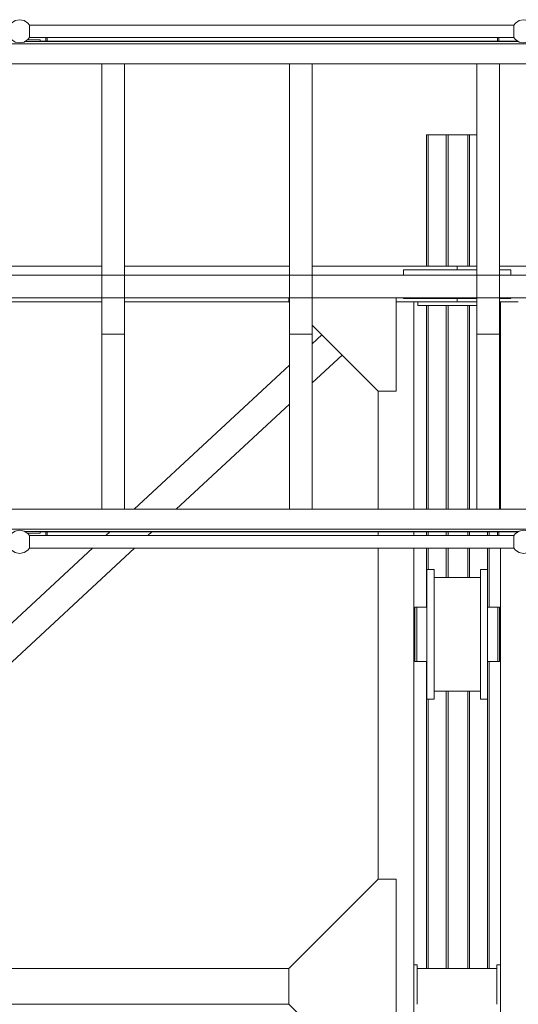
# Model space of a CAD drawing. Header units: millimetres. Extents: x 53746 to 116821, y -810352 to -765802.
# Tile 322 of 347: x 97512 to 98908, y -774552 to -771798. Entities that reach past the tile are written whole.
import ezdxf

# ---------------------------------------------------------------- set-up
doc = ezdxf.new("R2010")
doc.units = ezdxf.units.MM
doc.header["$MEASUREMENT"] = 0
for name, color, linetype, lineweight in [('Main Cradle Rails', 7, 'Continuous', 0), ('Side Cradle Stbd', 7, 'Continuous', 0), ('Side Cradle Tower Platform', 7, 'Continuous', 0), ('Side Slip Rails', 7, 'Continuous', 0)]:
    doc.layers.add(name, color=color, linetype=linetype, lineweight=lineweight)

# ---------------------------------------------------------------- blocks, each defined once
blk = doc.blocks.new('*U57')
at = {"layer": 'Side Cradle Stbd', "color": 7, "linetype": 'Continuous', "lineweight": 0}
for p, q in [((12459.2, 15589.3), (11998.9, 15589.3)), ((12984.2, 15589.3), (12522.7, 15589.3)), ((13453.9, 15589.3), (13047.7, 15589.3)), ((13509.2, 15579.3), (13303.9, 15579.3)), ((13303.9, 15579.3), (13303.9, 15564)), ((13509.2, 15589.3), (13453.9, 15589.3)), ((14034.2, 15589.3), (13572.7, 15589.3)), ((13603.9, 15579.3), (13572.7, 15579.3)), ((13603.9, 15564), (13603.9, 15579.3)), ((12459.2, 15489.3), (11998.9, 15489.3)), ((12982.7, 15489.3), (12522.7, 15489.3)), ((13453.9, 15489.3), (13282.7, 15489.3)), ((13303.9, 15500.5), (13303.9, 15499.3)), ((13303.9, 15499.3), (13509.2, 15499.3)), ((13332.7, 15489.3), (13332.7, 14909.3)), ((13343.9, 15479.3), (13343.9, 15489.3)), ((13509.2, 15489.3), (13453.9, 15489.3)), ((13572.7, 15499.3), (13603.9, 15499.3)), ((13575.1, 15489.3), (13572.7, 15489.3)), ((13575.1, 14909.3), (13575.1, 15489.3)), ((13603.9, 15499.3), (13603.9, 15500.5)), ((13074.9, 15397.1), (13047.7, 15371.8)), ((13131.5, 15340.5), (13047.7, 15262.6)), ((12984.2, 15312.8), (12549.7, 14909.3)), ((13232.7, 15239.3), (13232.7, 14909.3)), ((12984.2, 15203.6), (12667.3, 14909.3)), ((12481.3, 14845.8), (12470.6, 14835.8)), ((12598.9, 14845.8), (12588.1, 14835.8)), ((13232.7, 14845.8), (13232.7, 14835.8)), ((13332.7, 14845.8), (13332.7, 14835.8)), ((12432.9, 14800.8), (11326.8, 13773.4)), ((12550.4, 14800.8), (11383.4, 13716.7)), ((13232.7, 14800.8), (13232.7, 13874.7)), ((13332.7, 14800.8), (13332.7, 13589)), ((13575.1, 13634.5), (13575.1, 14800.8)), ((13389.2, 14740.7), (13389.2, 14726.9)), ((13539.2, 14740.7), (13539.2, 14726.9)), ((13389.2, 14718.5), (13519.2, 14718.5)), ((13335.7, 14629.9), (13335.7, 14635.7)), ((13335.7, 14613.3), (13335.7, 14629.9)), ((13369.2, 14628.8), (13369.2, 14559.5)), ((13519.2, 14628.8), (13519.2, 14559.5)), ((13539.2, 14629.9), (13539.2, 14635.7)), ((13567.7, 14629.9), (13567.7, 14635.7)), ((13567.7, 14613.3), (13567.7, 14629.9)), ((13332.7, 14599.5), (13335.7, 14599.5)), ((13572.7, 14596.4), (13572.7, 14599.5)), ((13572.7, 14599.5), (13575.1, 14599.5)), ((13567.7, 14530.3), (13567.7, 14559.5)), ((13335.7, 14519.5), (13332.7, 14519.5)), ((13575.1, 14519.5), (13572.7, 14519.5)), ((13519.2, 14400.5), (13389.2, 14400.5)), ((13232.7, 13874.7), (12982.7, 13624.7)), ((13282.7, 13874.7), (13232.7, 13874.7)), ((13282.7, 13589), (13282.7, 13874.7)), ((13332.1, 13634.5), (13332.1, 13589)), ((13342.1, 13634.5), (13332.1, 13634.5)), ((13342.1, 13624.5), (13342.1, 13634.5)), ((13565.1, 13634.5), (13565.1, 13624.5)), ((13575.1, 13634.5), (13565.1, 13634.5)), ((13575.1, 13589), (13575.1, 13634.5)), ((11475.4, 13624.5), (12982.7, 13624.5)), ((12982.7, 13589), (12982.7, 13624.7)), ((13342.1, 13624.5), (13565.1, 13624.5)), ((13342.1, 13624.5), (13342.1, 13589)), ((13565.1, 13589), (13565.1, 13624.5)), ((12982.7, 13524.7), (12982.7, 13589)), ((13282.7, 13274.7), (13282.7, 13589)), ((13332.1, 13589), (13332.1, 13584.5)), ((13332.7, 13589), (13332.7, 7459.6)), ((13342.1, 13589), (13342.1, 13524.5)), ((13565.1, 13524.5), (13565.1, 13589)), ((13575.1, 13584.5), (13575.1, 13589)), ((12982.9, 13524.5), (11475.1, 13524.5)), ((13232.7, 13274.7), (12982.7, 13524.7))]:
    blk.add_line(p, q, dxfattribs=at)
at = {"layer": 'Side Cradle Stbd', "color": 7, "linetype": 'Continuous', "lineweight": 0, "flags": 128}
for points in [[(13453.9, 15589.3), (13453.9, 15589.3), (13453.9, 15579.3)], [(12984.2, 15487.8), (12982.7, 15489.3), (12982.7, 15500.5)], [(13282.7, 15500.5), (13282.7, 15239.3), (13232.7, 15239.3), (13047.7, 15424.3)], [(13509.2, 15479.3), (13453.9, 15479.3), (13403.9, 15479.3), (13343.9, 15479.3)], [(13453.9, 15499.3), (13453.9, 15489.3), (13453.9, 15489.3)], [(13625.1, 15489.3), (13575.1, 15489.3), (13575.1, 15489.3)], [(13369.2, 14740.7), (13369.2, 14740.7), (13389.2, 14740.7)], [(13369.2, 14740.7), (13369.2, 14726.9), (13369.2, 14687.6), (13369.2, 14628.8)], [(13519.2, 14740.7), (13519.2, 14740.7), (13539.2, 14740.7)], [(13519.2, 14740.7), (13519.2, 14726.9), (13519.2, 14687.6), (13519.2, 14628.8)], [(13389.2, 14726.9), (13389.2, 14687.6), (13389.2, 14628.8), (13389.2, 14559.5), (13389.2, 14490.1), (13389.2, 14431.3), (13389.2, 14392.1), (13389.2, 14378.3), (13369.2, 14378.3), (13369.2, 14378.3)], [(13539.2, 14726.9), (13539.2, 14687.6), (13539.2, 14628.8), (13539.2, 14559.5), (13539.2, 14490.1), (13539.2, 14431.3), (13539.2, 14392.1), (13539.2, 14378.3), (13519.2, 14378.3), (13519.2, 14378.3)], [(13340.7, 14559.5), (13340.7, 14559.5), (13340.7, 14588.6), (13340.7, 14613.3), (13340.7, 14629.9), (13340.7, 14635.7), (13335.7, 14635.7)], [(13369.2, 14635.7), (13340.7, 14635.7), (13340.7, 14635.7)], [(13567.7, 14635.7), (13567.7, 14635.7), (13539.2, 14635.7)], [(13567.7, 14483.3), (13567.7, 14483.3), (13572.7, 14483.3), (13572.7, 14489.1), (13572.7, 14505.6), (13572.7, 14530.3), (13572.7, 14559.5), (13572.7, 14588.6), (13572.7, 14613.3), (13572.7, 14629.9), (13572.7, 14635.7), (13567.7, 14635.7)], [(13335.7, 14483.3), (13335.7, 14489.1), (13335.7, 14505.6), (13335.7, 14530.3), (13335.7, 14559.5), (13335.7, 14588.6), (13335.7, 14613.3)], [(13567.7, 14530.3), (13567.7, 14530.3), (13567.7, 14559.5), (13567.7, 14588.6), (13567.7, 14613.3)], [(13572.7, 14596.4), (13572.7, 14594.9), (13572.7, 14588.6)], [(13572.7, 14588.6), (13572.7, 14588), (13572.7, 14587.8), (13572.7, 14587.7)], [(13340.7, 14505.6), (13340.7, 14530.3), (13340.7, 14559.5), (13340.7, 14559.5)], [(13369.2, 14559.5), (13369.2, 14490.1), (13369.2, 14431.3), (13369.2, 14392.1), (13369.2, 14378.3)], [(13519.2, 14559.5), (13519.2, 14490.1), (13519.2, 14431.3), (13519.2, 14392.1), (13519.2, 14378.3)], [(13572.7, 14544.2), (13572.7, 14544.2), (13572.7, 14542.8), (13572.7, 14531.2), (13572.7, 14531.2), (13572.7, 14531.2), (13572.7, 14530.9), (13572.7, 14530.9), (13572.7, 14530.3)], [(13539.2, 14483.3), (13567.7, 14483.3), (13567.7, 14489.1), (13567.7, 14505.6), (13567.7, 14530.3), (13567.7, 14530.3)], [(13539.2, 14530.3), (13539.2, 14530.3), (13539.2, 14527.2), (13539.2, 14505.6), (13539.2, 14505.6)], [(13572.7, 14530.3), (13572.7, 14530.1), (13572.7, 14522.5), (13572.7, 14522.5), (13572.7, 14522.5), (13572.7, 14522), (13572.7, 14519.5), (13572.7, 14519.5), (13572.7, 14519.5)], [(13340.7, 14483.3), (13340.7, 14489.1), (13340.7, 14505.6), (13340.7, 14505.6)], [(13539.2, 14505.6), (13539.2, 14505.6), (13539.2, 14503.5), (13539.2, 14490.1)], [(13539.2, 14490.1), (13539.2, 14489.1), (13539.2, 14489.1), (13539.2, 14488.3), (13539.2, 14483.3), (13539.2, 14483.3), (13539.2, 14483.3)], [(13335.7, 14483.3), (13335.7, 14483.3), (13340.7, 14483.3), (13340.7, 14483.3)], [(13340.7, 14483.3), (13340.7, 14483.3), (13369.2, 14483.3)], [(13332.1, 13414.5), (13332.1, 13434), (13332.1, 13524.5), (13332.1, 13584.5)], [(13575.1, 13584.5), (13575.1, 13524.5), (13575.1, 13434), (13575.1, 13414.5)]]:
    blk.add_lwpolyline(points, dxfattribs=at)
at = {"layer": 'Side Cradle Tower Platform', "color": 7, "linetype": 'Continuous', "lineweight": 0}
for p, q in [((12256.3, 16263.8), (13612.5, 16263.8)), ((12256.3, 16263.1), (12256.3, 16263.8)), ((12256.3, 16253), (12256.3, 16255.8)), ((13612.5, 16263.8), (13612.5, 16263.6)), ((13612.5, 16252.2), (13612.5, 16246.3)), ((12251.5, 16222.3), (12251.5, 16223)), ((12256.3, 16243), (12256.3, 16246.3)), ((12256.3, 16236.8), (12256.3, 16239.6)), ((12256.3, 16229.4), (12256.3, 16230.1)), ((13612.5, 16228.8), (12256.3, 16228.8)), ((12302, 16218.8), (12302, 16228.8)), ((12306, 16218.8), (12306, 16228.8)), ((13566.8, 16218.8), (13566.8, 16228.8)), ((13570.8, 16228.8), (13570.8, 16218.8)), ((13612.5, 16239.6), (13612.5, 16239)), ((13612.5, 16230), (13612.5, 16228.8)), ((10410.4, 16211.3), (14047.7, 16211.3)), ((13625.8, 16217.3), (12243, 16217.3)), ((12245.3, 16218.8), (12246.5, 16218.8)), ((12246.5, 16217.3), (12246.5, 16219.6)), ((12286.5, 16222.3), (12251.5, 16222.3)), ((12286.5, 16222.3), (12286.5, 16217.3)), ((12286.5, 16218.8), (13623.6, 16218.8)), ((14034.2, 16155.3), (11003.7, 16155.3)), ((12459.2, 15399), (12459.2, 16155.3)), ((12522.7, 16155.3), (12522.7, 15399)), ((12984.2, 15399), (12984.2, 16155.3)), ((13047.7, 16155.3), (13047.7, 15399)), ((13509.2, 15399), (13509.2, 16155.3)), ((13572.7, 16155.3), (13572.7, 15399)), ((14034.2, 15564), (10423.9, 15564)), ((10423.9, 15500.5), (14034.2, 15500.5)), ((12459.2, 15500.5), (12459.2, 15500.5)), ((12984.2, 15500.5), (12984.2, 15500.5)), ((13509.2, 15500.5), (13509.2, 15500.5)), ((12459.2, 15399), (12522.7, 15399)), ((12459.2, 14909.3), (12459.2, 15399)), ((12522.7, 14909.3), (12522.7, 15399)), ((12984.2, 15399), (13047.7, 15399)), ((12984.2, 14909.3), (12984.2, 15399)), ((13047.7, 14909.3), (13047.7, 15399)), ((13509.2, 15399), (13572.7, 15399)), ((13509.2, 14909.3), (13509.2, 15399)), ((13572.7, 14909.3), (13572.7, 15399)), ((11003.7, 14909.3), (14034.2, 14909.3)), ((12459.2, 14909.3), (12459.2, 14909.3)), ((12984.2, 14909.3), (12984.2, 14909.3)), ((13509.2, 14909.3), (13509.2, 14909.3)), ((10410.4, 14853.3), (14047.7, 14853.3)), ((13625.8, 14847.3), (12243, 14847.3)), ((12246.5, 14845.8), (12245.3, 14845.8)), ((12246.5, 14847.3), (12246.5, 14844.9)), ((12286.5, 14842.3), (12286.5, 14847.3)), ((13623.6, 14845.8), (12286.5, 14845.8)), ((12302, 14845.8), (12302, 14835.8)), ((12306, 14845.8), (12306, 14835.8)), ((13566.8, 14845.8), (13566.8, 14835.8)), ((13570.8, 14835.8), (13570.8, 14845.8)), ((12286.5, 14842.3), (12251.5, 14842.3)), ((12251.5, 14842.3), (12251.5, 14841.6)), ((12256.3, 14835.8), (13612.5, 14835.8)), ((13612.5, 14835.8), (13612.5, 14834.6)), ((13612.5, 14825.6), (13612.5, 14825)), ((13612.5, 14818.3), (13612.5, 14812.3)), ((13612.5, 14800.8), (12256.3, 14800.8)), ((13612.5, 14800.9), (13612.5, 14800.8))]:
    blk.add_line(p, q, dxfattribs=at)
at = {"layer": 'Side Cradle Tower Platform', "color": 7, "linetype": 'Continuous', "lineweight": 0, "flags": 128}
for points in [[(12256.3, 16263.8), (12252, 16269.2), (12241.5, 16276.3), (12229, 16278.8), (12216.6, 16276.3), (12206.1, 16269.2), (12201.7, 16263.8)], [(13667.1, 16263.8), (13662.8, 16269.2), (13652.2, 16276.3), (13639.8, 16278.8), (13627.3, 16276.3), (13616.8, 16269.2), (13612.5, 16263.8)], [(12256.2, 16258.6), (12256.3, 16258.8), (12256.3, 16260.6)], [(12256.3, 16255.8), (12256.3, 16257.6), (12256.3, 16257.6), (12256.3, 16257.9), (12256.2, 16258.5), (12256.2, 16258.6)], [(12256.3, 16262.4), (12256.3, 16262.6), (12256.3, 16263.1)], [(12256.3, 16260.6), (12256.3, 16262.3), (12256.3, 16262.4)], [(12256.3, 16249.7), (12256.3, 16252.9), (12256.3, 16253)], [(13612.5, 16263.6), (13612.5, 16263.6), (13612.5, 16262.4)], [(13612.5, 16262.4), (13612.5, 16262.3), (13612.5, 16262)], [(13612.5, 16262), (13612.5, 16258.8), (13612.6, 16258.6)], [(13612.6, 16258), (13612.6, 16257.9), (13612.5, 16257.6), (13612.5, 16257.6), (13612.5, 16253)], [(13612.5, 16253), (13612.5, 16252.9), (13612.5, 16252.3), (13612.5, 16252.2)], [(13612.6, 16258.6), (13612.6, 16258.5), (13612.6, 16258)], [(12256.3, 16228.8), (12252, 16223.3), (12241.5, 16216.2), (12229, 16213.8), (12216.6, 16216.2), (12206.1, 16223.3), (12201.7, 16228.8)], [(12256.2, 16233.9), (12256.2, 16234), (12256.3, 16234.6), (12256.3, 16234.9), (12256.3, 16234.9), (12256.3, 16236.8)], [(12256.3, 16232), (12256.3, 16233.7), (12256.2, 16233.9)], [(12256.3, 16246.3), (12256.3, 16246.8), (12256.3, 16249.7)], [(12256.3, 16239.6), (12256.3, 16239.6), (12256.3, 16240.2), (12256.3, 16243)], [(12256.3, 16230.1), (12256.3, 16230.2), (12256.3, 16232)], [(12256.3, 16228.8), (12256.3, 16228.9), (12256.3, 16229.4)], [(13612.5, 16246.3), (13612.5, 16245.7), (13612.5, 16245.5)], [(13612.5, 16245.5), (13612.5, 16239.6), (13612.5, 16239.6)], [(13612.5, 16239), (13612.5, 16234.9), (13612.5, 16234.9), (13612.6, 16234.6), (13612.6, 16234), (13612.6, 16233.9)], [(13612.6, 16233.9), (13612.5, 16233.7), (13612.5, 16233.5)], [(13612.5, 16233.5), (13612.5, 16230.2), (13612.5, 16230.1)], [(13612.5, 16230.1), (13612.5, 16230), (13612.5, 16230)], [(13667.1, 16228.8), (13662.8, 16223.3), (13652.2, 16216.2), (13639.8, 16213.8), (13627.3, 16216.2), (13616.8, 16223.3), (13612.5, 16228.8)], [(12201.7, 14835.8), (12206.1, 14841.2), (12216.6, 14848.3), (12229, 14850.8), (12241.5, 14848.3), (12252, 14841.2), (12256.3, 14835.8)], [(13612.5, 14835.8), (13616.8, 14841.2), (13627.3, 14848.3), (13639.8, 14850.8), (13652.2, 14848.3), (13662.8, 14841.2), (13667.1, 14835.8)], [(12256.3, 14835.8), (12256.3, 14835.8), (12256.3, 14835.6), (12256.3, 14835.1), (12256.3, 14834.4), (12256.3, 14834.3), (12256.3, 14832.5), (12256.3, 14830.8), (12256.2, 14830.6), (12256.2, 14830.5), (12256.3, 14829.9), (12256.3, 14829.6), (12256.3, 14829.6)], [(12256.3, 14824.3), (12256.3, 14821.6), (12256.3, 14818.3), (12256.3, 14817.7), (12256.3, 14814.9), (12256.3, 14811.6), (12256.3, 14811.6), (12256.3, 14808.7), (12256.3, 14806.9), (12256.3, 14806.9), (12256.3, 14806.6), (12256.2, 14806), (12256.2, 14805.9), (12256.3, 14805.7), (12256.3, 14804), (12256.3, 14802.2), (12256.3, 14802.1), (12256.3, 14802), (12256.3, 14801.4), (12256.3, 14800.8), (12256.3, 14800.8)], [(12256.3, 14829.6), (12256.3, 14827.8), (12256.3, 14825), (12256.3, 14824.9), (12256.3, 14824.3)], [(13612.5, 14834.6), (13612.5, 14834.6), (13612.5, 14834.4)], [(13612.5, 14834.4), (13612.5, 14834.3), (13612.5, 14831)], [(13612.5, 14831), (13612.5, 14830.8), (13612.6, 14830.6)], [(13612.6, 14830.6), (13612.6, 14830.5), (13612.6, 14829.9), (13612.5, 14829.6), (13612.5, 14829.6), (13612.5, 14825.6)], [(13612.5, 14825), (13612.5, 14824.9), (13612.5, 14819)], [(13612.5, 14819), (13612.5, 14818.8), (13612.5, 14818.3)], [(12201.7, 14800.8), (12206.1, 14795.3), (12216.6, 14788.2), (12229, 14785.8), (12241.5, 14788.2), (12252, 14795.3), (12256.3, 14800.8)], [(13612.5, 14812.3), (13612.5, 14812.2), (13612.5, 14811.6), (13612.5, 14811.6)], [(13612.5, 14811.6), (13612.5, 14806.9), (13612.5, 14806.9), (13612.6, 14806.6), (13612.6, 14806.5)], [(13612.6, 14805.9), (13612.5, 14805.7), (13612.5, 14802.5)], [(13612.5, 14802.5), (13612.5, 14802.2), (13612.5, 14802.1)], [(13612.5, 14802.1), (13612.5, 14800.9), (13612.5, 14800.9)], [(13612.5, 14800.8), (13616.8, 14795.3), (13627.3, 14788.2), (13639.8, 14785.8), (13652.2, 14788.2), (13662.8, 14795.3), (13667.1, 14800.8)], [(13612.6, 14806.5), (13612.6, 14806), (13612.6, 14805.9)]]:
    blk.add_lwpolyline(points, dxfattribs=at)
at = {"layer": 'Side Slip Rails', "color": 7, "linetype": 'Continuous', "lineweight": 0}
for p, q in [((13368.4, 15957), (13368.4, 15589.3)), ((13373, 15957), (13373, 15589.3)), ((13423.4, 15957), (13423.4, 15589.3)), ((13428.4, 15957), (13428.4, 15589.3)), ((13483.4, 15957), (13483.4, 15589.3)), ((13488.4, 15957), (13509.2, 15957)), ((13488.4, 15957), (13488.4, 15589.3)), ((13368.4, 15479.3), (13368.4, 14909.3)), ((13373, 15479.3), (13373, 14909.3)), ((13423.4, 15479.3), (13423.4, 14909.3)), ((13428.4, 15479.3), (13428.4, 14909.3)), ((13483.4, 15479.3), (13483.4, 14909.3)), ((13488.4, 15479.3), (13488.4, 14909.3)), ((13368.4, 14845.8), (13368.4, 14835.8)), ((13373, 14845.8), (13373, 14835.8)), ((13423.4, 14845.8), (13423.4, 14835.8)), ((13428.4, 14845.8), (13428.4, 14835.8)), ((13483.4, 14845.8), (13483.4, 14835.8)), ((13488.4, 14845.8), (13488.4, 14835.8)), ((13538.7, 14845.8), (13538.7, 14835.8)), ((13543.4, 14845.8), (13543.4, 14835.8)), ((13368.4, 14800.8), (13368.4, 14635.7)), ((13373, 14800.8), (13373, 14740.7)), ((13423.4, 14800.8), (13423.4, 14718.5)), ((13428.4, 14800.8), (13428.4, 14718.5)), ((13483.4, 14800.8), (13483.4, 14718.5)), ((13488.4, 14800.8), (13488.4, 14718.5)), ((13538.7, 14800.8), (13538.7, 14740.7)), ((13543.4, 14800.8), (13543.4, 14635.7)), ((13368.4, 14483.3), (13368.4, 13624.5)), ((13543.4, 14483.3), (13543.4, 13624.5)), ((13373, 14378.3), (13373, 13624.5)), ((13423.4, 14400.5), (13423.4, 13624.5)), ((13428.4, 14400.5), (13428.4, 13624.5)), ((13483.4, 14400.5), (13483.4, 13624.5)), ((13488.4, 14400.5), (13488.4, 13624.5)), ((13538.7, 14378.3), (13538.7, 13624.5))]:
    blk.add_line(p, q, dxfattribs=at)
at = {"layer": 'Side Slip Rails', "color": 7, "linetype": 'Continuous', "lineweight": 0, "flags": 128}
for points in [[(13368.4, 15957), (13368.4, 15957), (13368.7, 15957), (13369.7, 15957), (13371.2, 15957), (13373, 15957), (13423.4, 15957)], [(13423.4, 15957), (13423.4, 15957), (13423.7, 15957), (13424.8, 15957), (13426.4, 15957), (13428.4, 15957), (13483.4, 15957), (13485.3, 15957), (13486.9, 15957), (13488, 15957), (13488.4, 15957), (13488.4, 15957)]]:
    blk.add_lwpolyline(points, dxfattribs=at)

msp = doc.modelspace()

# ---------------------------------------------------------------- block references
at = {"layer": 'Main Cradle Rails', "color": 7, "linetype": 'Continuous', "lineweight": 0}
msp.add_blockref('*U57', (85283.05, -788076.95), dxfattribs=at)

doc.saveas('drawing.dxf')
